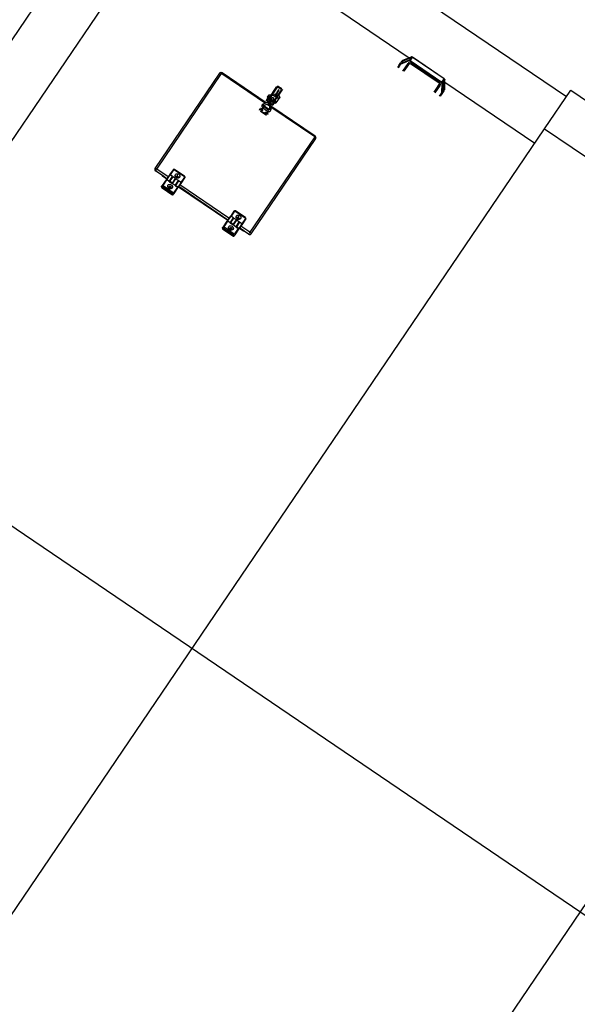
# Model space of a CAD drawing. Header units: metres. Extents: x 7482748 to 7484637, y 5684406 to 5687014.
# Tile 257 of 295: x 7484497.63 to 7484499.07, y 5686558.8 to 5686561.34. Entities that reach past the tile are written whole.
import ezdxf

# ---------------------------------------------------------------- set-up
doc = ezdxf.new("R2010")
doc.units = ezdxf.units.M
doc.header["$MEASUREMENT"] = 0
doc.layers.add('projektowane obiekty', color=5, linetype='Continuous', lineweight=35)

# ---------------------------------------------------------------- blocks, each defined once
blk = doc.blocks.new('zw$D414')
at = {"layer": 'projektowane obiekty', "lineweight": 30}
for p, q in [((0.87, 3.46), (2.1363, 3.46)), ((0.87, 0.02), (0.87, 3.46)), ((2.1363, 3.48), (3.3463, 3.48)), ((2.1363, 3.3598), (2.1363, 3.48)), ((2.1363, 3.3598), (2.43, 3.3598)), ((2.1363, 0.1202), (2.1363, 3.3598)), ((3.3463, 3.3598), (3.3463, 0.1202)), ((1.015, 3.315), (1.015, 0.165)), ((1.3705, 3.315), (1.7445, 3.315)), ((1.7477, 3.31), (1.7337, 3.289)), ((1.7338, 3.298), (1.7476, 3.3188)), ((1.7476, 3.3099), (1.7338, 3.289)), ((1.7477, 3.3198), (1.7341, 3.2995)), ((1.7476, 3.3197), (1.7341, 3.2994)), ((1.7341, 3.2887), (1.7476, 3.309)), ((1.7485, 3.3179), (1.7342, 3.2964)), ((1.7485, 3.3081), (1.7351, 3.288)), ((1.7476, 3.3188), (1.7476, 3.3197)), ((1.7476, 3.309), (1.7476, 3.3099)), ((1.7485, 3.3196), (1.7485, 3.3107)), ((1.8498, 3.3211), (1.7502, 3.3211)), ((1.7502, 3.321), (1.7502, 3.3211)), ((1.7502, 3.321), (1.7502, 3.3103)), ((1.8498, 3.321), (1.7502, 3.321)), ((1.7502, 3.3103), (1.7502, 3.3089)), ((1.7502, 3.3103), (1.8498, 3.3103)), ((1.8498, 3.3089), (1.7502, 3.3089)), ((1.7522, 3.3025), (1.7522, 3.2783)), ((1.7535, 3.2834), (1.7535, 3.3047)), ((1.7553, 3.3063), (1.8447, 3.3063)), ((1.7553, 3.3051), (1.8447, 3.3051)), ((1.8465, 3.3047), (1.8465, 3.2834)), ((1.8478, 3.2783), (1.8478, 3.3025)), ((1.8498, 3.321), (1.8498, 3.3211)), ((1.8498, 3.3103), (1.8498, 3.321)), ((1.8498, 3.3103), (1.8498, 3.3089)), ((1.8515, 3.3107), (1.8515, 3.3196)), ((1.8658, 3.2964), (1.8515, 3.3179)), ((1.8649, 3.288), (1.8515, 3.3081)), ((1.8659, 3.2995), (1.8523, 3.3198)), ((1.8663, 3.289), (1.8523, 3.31)), ((1.8524, 3.3197), (1.8524, 3.3188)), ((1.8659, 3.2994), (1.8524, 3.3197)), ((1.8524, 3.3188), (1.8662, 3.298)), ((1.8524, 3.3099), (1.8524, 3.309)), ((1.8662, 3.289), (1.8524, 3.3099)), ((1.8524, 3.309), (1.8659, 3.2887)), ((1.8555, 3.315), (2.1363, 3.315)), ((1.733, 3.2924), (1.733, 3.2834)), ((1.7341, 3.278), (1.7341, 3.2886)), ((1.7342, 3.2964), (1.7386, 3.2964)), ((1.7351, 3.288), (1.7351, 3.2776)), ((1.7502, 3.2776), (1.7502, 3.3018)), ((1.8498, 3.3018), (1.8498, 3.2776)), ((1.8614, 3.2964), (1.8658, 3.2964)), ((1.8649, 3.2776), (1.8649, 3.288)), ((1.8659, 3.2886), (1.8659, 3.278)), ((1.867, 3.2834), (1.867, 3.2924)), ((1.5037, 3.0559), (1.5037, 3.0619)), ((1.5037, 3.0559), (1.5057, 3.0559)), ((1.5037, 3.0287), (1.5037, 3.0559)), ((1.5057, 3.0559), (1.5057, 3.0619)), ((1.5057, 3.0287), (1.5057, 3.0559)), ((1.5067, 3.0649), (1.5169, 3.0649)), ((1.5067, 3.0629), (1.5169, 3.0629)), ((1.5067, 3.0622), (1.5067, 3.0629)), ((1.5169, 3.0622), (1.5067, 3.0622)), ((1.512, 3.0575), (1.512, 3.0481)), ((1.514, 3.0575), (1.512, 3.0575)), ((1.514, 3.0481), (1.514, 3.0575)), ((1.5169, 3.0629), (1.5169, 3.0622)), ((1.5179, 3.0619), (1.5179, 3.0559)), ((1.5179, 3.0559), (1.5199, 3.0559)), ((1.5179, 3.0559), (1.5179, 3.0287)), ((1.5199, 3.0559), (1.5199, 3.0619)), ((1.5199, 3.0287), (1.5199, 3.0559)), ((1.4985, 3.0332), (1.5035, 3.0367)), ((1.4985, 3.026), (1.4985, 3.0332)), ((1.5006, 3.026), (1.4985, 3.026)), ((1.4985, 3.0245), (1.4985, 3.026)), ((1.4985, 3.0245), (1.5007, 3.0245)), ((1.5015, 3.0304), (1.5015, 3.022)), ((1.5035, 3.0304), (1.5015, 3.0304)), ((1.5035, 3.0367), (1.5037, 3.0367)), ((1.5035, 3.022), (1.5035, 3.0304)), ((1.5037, 3.0274), (1.5035, 3.0274)), ((1.5035, 3.0234), (1.5037, 3.0234)), ((1.5037, 3.0209), (1.5037, 3.0287)), ((1.5037, 3.0287), (1.5057, 3.0287)), ((1.5179, 3.0374), (1.5057, 3.0374)), ((1.5057, 3.0294), (1.5093, 3.0294)), ((1.5057, 3.0209), (1.5057, 3.0287)), ((1.5058, 3.0274), (1.5057, 3.0274)), ((1.5057, 3.0234), (1.5058, 3.0234)), ((1.5058, 3.0225), (1.5058, 3.0283)), ((1.5058, 3.0283), (1.5058, 3.0283)), ((1.5059, 3.0283), (1.5058, 3.0283)), ((1.5059, 3.0283), (1.5059, 3.0249)), ((1.5059, 3.0249), (1.5059, 3.0225)), ((1.5068, 3.0234), (1.5068, 3.0274)), ((1.5093, 3.0408), (1.5093, 3.0374)), ((1.5093, 3.0305), (1.5093, 3.0241)), ((1.5113, 3.0425), (1.5111, 3.0425)), ((1.512, 3.0425), (1.512, 3.0481)), ((1.512, 3.0481), (1.514, 3.0481)), ((1.5125, 3.0425), (1.5123, 3.0425)), ((1.514, 3.0416), (1.514, 3.0481)), ((1.514, 3.0468), (1.5179, 3.0468)), ((1.5143, 3.0374), (1.5143, 3.0408)), ((1.5143, 3.0241), (1.5143, 3.0305)), ((1.5143, 3.0294), (1.5179, 3.0294)), ((1.5168, 3.0274), (1.5168, 3.0234)), ((1.5178, 3.0283), (1.5177, 3.0283)), ((1.5177, 3.0275), (1.5177, 3.0283)), ((1.5177, 3.0225), (1.5177, 3.0275)), ((1.5178, 3.0283), (1.5178, 3.0234)), ((1.5179, 3.0274), (1.5178, 3.0274)), ((1.5178, 3.0234), (1.5178, 3.0225)), ((1.5178, 3.0234), (1.5179, 3.0234)), ((1.5179, 3.0287), (1.5179, 3.0209)), ((1.5179, 3.0287), (1.5199, 3.0287)), ((1.5199, 3.0468), (1.52, 3.0468)), ((1.5199, 3.0209), (1.5199, 3.0287)), ((1.52, 3.0274), (1.5199, 3.0274)), ((1.5199, 3.0234), (1.52, 3.0234)), ((1.52, 3.0468), (1.525, 3.0433)), ((1.52, 3.0304), (1.52, 3.022)), ((1.522, 3.0304), (1.52, 3.0304)), ((1.522, 3.022), (1.522, 3.0304)), ((1.5228, 3.0245), (1.525, 3.0245)), ((1.525, 3.026), (1.5229, 3.026)), ((1.525, 3.0433), (1.525, 3.026)), ((1.525, 3.0245), (1.525, 3.026)), ((1.3617, 3.0078), (1.3617, 2.7102)), ((1.3663, 2.7119), (1.3663, 3.0099)), ((1.5044, 3.0116), (1.3667, 3.0116)), ((1.3667, 3.0102), (1.5034, 3.0102)), ((1.5066, 3.0147), (1.4992, 3.0043)), ((1.5015, 3.0173), (1.5015, 3.022)), ((1.5015, 3.022), (1.5035, 3.022)), ((1.5024, 3.0019), (1.5099, 3.0124)), ((1.5035, 3.0177), (1.5035, 3.022)), ((1.5035, 3.0159), (1.508, 3.0159)), ((1.5037, 3.0209), (1.5057, 3.0209)), ((1.504, 3.0173), (1.504, 3.0209)), ((1.508, 3.0173), (1.504, 3.0173)), ((1.5042, 3.0026), (1.5192, 3.0026)), ((1.5042, 3.0026), (1.5042, 3.0006)), ((1.5042, 3.0006), (1.5192, 3.0006)), ((1.5042, 3.0001), (1.5042, 3.0006)), ((1.5193, 3.0002), (1.5043, 3.0002)), ((1.5043, 3.0002), (1.5043, 2.9966)), ((1.5058, 3.0225), (1.5059, 3.0225)), ((1.508, 3.0179), (1.508, 3.0169)), ((1.508, 3.0169), (1.508, 3.0151)), ((1.5083, 3.0102), (1.5152, 3.0102)), ((1.509, 3.0187), (1.5088, 3.0187)), ((1.5088, 3.0162), (1.5088, 3.0187)), ((1.5091, 3.0229), (1.509, 3.0227)), ((1.509, 3.0185), (1.509, 3.02)), ((1.5105, 3.02), (1.509, 3.02)), ((1.509, 3.0185), (1.509, 3.0177)), ((1.5105, 3.0185), (1.509, 3.0185)), ((1.5108, 3.0116), (1.5093, 3.0116)), ((1.5105, 3.02), (1.5105, 3.0185)), ((1.5105, 3.0177), (1.5105, 3.0185)), ((1.5108, 3.018), (1.5105, 3.018)), ((1.5105, 3.0163), (1.5105, 3.0177)), ((1.5105, 3.0136), (1.5105, 3.015)), ((1.5105, 3.015), (1.5108, 3.015)), ((1.5108, 3.0217), (1.5108, 3.0162)), ((1.5108, 3.0162), (1.5108, 3.0115)), ((1.5128, 3.0162), (1.5128, 3.0217)), ((1.513, 3.018), (1.5128, 3.018)), ((1.5128, 3.0115), (1.5128, 3.0162)), ((1.5128, 3.015), (1.513, 3.015)), ((1.5142, 3.0116), (1.5128, 3.0116)), ((1.513, 3.02), (1.513, 3.0185)), ((1.5145, 3.02), (1.513, 3.02)), ((1.513, 3.0177), (1.513, 3.0185)), ((1.513, 3.0185), (1.5145, 3.0185)), ((1.513, 3.0163), (1.513, 3.0177)), ((1.513, 3.0136), (1.513, 3.015)), ((1.5136, 3.0124), (1.5211, 3.0019)), ((1.5145, 3.0227), (1.5145, 3.0229)), ((1.5145, 3.0185), (1.5145, 3.02)), ((1.5145, 3.0185), (1.5145, 3.0177)), ((1.5155, 3.0181), (1.5155, 3.0169)), ((1.5195, 3.0173), (1.5155, 3.0173)), ((1.5155, 3.0169), (1.5155, 3.0149)), ((1.5155, 3.0159), (1.52, 3.0159)), ((1.5244, 3.0043), (1.5169, 3.0147)), ((1.5177, 3.0225), (1.5178, 3.0225)), ((1.5179, 3.0209), (1.5199, 3.0209)), ((1.6568, 3.0116), (1.5191, 3.0116)), ((1.5192, 3.0026), (1.5192, 3.0006)), ((1.5192, 3.0006), (1.5192, 3.0002)), ((1.5193, 3.0002), (1.5193, 2.9962)), ((1.5195, 3.0209), (1.5195, 3.0173)), ((1.52, 3.0177), (1.52, 3.022)), ((1.52, 3.022), (1.522, 3.022)), ((1.5201, 3.0102), (1.6567, 3.0102)), ((1.522, 3.0173), (1.522, 3.022)), ((1.6571, 3.0099), (1.6571, 2.7119)), ((1.6617, 2.7102), (1.6617, 3.0078)), ((1.4997, 2.9898), (1.4997, 2.9883)), ((1.5009, 2.9919), (1.5042, 2.9947)), ((1.5042, 2.9947), (1.5042, 2.9962)), ((1.5043, 2.9966), (1.5043, 2.9962)), ((1.5043, 2.9962), (1.5193, 2.9962)), ((1.5189, 2.9864), (1.5046, 2.9864)), ((1.5046, 2.9849), (1.5046, 2.9864)), ((1.5189, 2.9849), (1.5046, 2.9849)), ((1.5189, 2.9849), (1.5189, 2.9864)), ((1.5192, 2.9962), (1.5192, 2.9947)), ((1.5192, 2.9947), (1.5226, 2.9919)), ((1.5237, 2.9883), (1.5237, 2.9898)), ((1.4022, 2.7337), (1.4022, 2.7179)), ((1.4109, 2.7184), (1.4032, 2.7184)), ((1.4032, 2.7032), (1.4032, 2.7184)), ((1.4042, 2.7193), (1.4042, 2.7348)), ((1.4042, 2.7184), (1.4042, 2.7193)), ((1.4362, 2.7366), (1.4052, 2.7366)), ((1.4052, 2.7357), (1.4052, 2.7366)), ((1.4052, 2.7357), (1.4362, 2.7357)), ((1.4109, 2.7032), (1.4109, 2.7184)), ((1.4115, 2.7184), (1.4115, 2.7042)), ((1.4202, 2.7184), (1.4115, 2.7184)), ((1.4202, 2.7042), (1.4202, 2.7184)), ((1.4207, 2.7184), (1.4207, 2.7032)), ((1.4294, 2.7184), (1.4207, 2.7184)), ((1.4294, 2.7032), (1.4294, 2.7184)), ((1.43, 2.7184), (1.43, 2.7042)), ((1.4377, 2.7184), (1.43, 2.7184)), ((1.4362, 2.7357), (1.4362, 2.7366)), ((1.4372, 2.7348), (1.4372, 2.7184)), ((1.4377, 2.7184), (1.4377, 2.7041)), ((1.4392, 2.7165), (1.4392, 2.7337)), ((1.5922, 2.7337), (1.5922, 2.7174)), ((1.6009, 2.7184), (1.5932, 2.7184)), ((1.5932, 2.7032), (1.5932, 2.7184)), ((1.5942, 2.7193), (1.5942, 2.7348)), ((1.5942, 2.7184), (1.5942, 2.7193)), ((1.6262, 2.7366), (1.5952, 2.7366)), ((1.5952, 2.7357), (1.5952, 2.7366)), ((1.5952, 2.7357), (1.6262, 2.7357)), ((1.6009, 2.7032), (1.6009, 2.7184)), ((1.6015, 2.7184), (1.6015, 2.7042)), ((1.6102, 2.7184), (1.6015, 2.7184)), ((1.6102, 2.7042), (1.6102, 2.7184)), ((1.6107, 2.7184), (1.6107, 2.7032)), ((1.6194, 2.7184), (1.6107, 2.7184)), ((1.6194, 2.7032), (1.6194, 2.7184)), ((1.62, 2.7184), (1.62, 2.7042)), ((1.6277, 2.7184), (1.62, 2.7184)), ((1.6262, 2.7357), (1.6262, 2.7366)), ((1.6272, 2.7348), (1.6272, 2.7184)), ((1.6277, 2.7184), (1.6277, 2.7041)), ((1.6292, 2.7165), (1.6292, 2.7337)), ((1.4017, 2.7115), (1.3667, 2.7115)), ((1.3866, 2.706), (1.3667, 2.706)), ((1.388, 2.706), (1.3866, 2.706)), ((1.4022, 2.706), (1.388, 2.706)), ((1.4022, 2.7049), (1.39, 2.7049)), ((1.4017, 2.7144), (1.4017, 2.7064)), ((1.4022, 2.7144), (1.4017, 2.7144)), ((1.4017, 2.7064), (1.4022, 2.7064)), ((1.4017, 2.7022), (1.4017, 2.6849)), ((1.4022, 2.7179), (1.4022, 2.7174)), ((1.4022, 2.7174), (1.4022, 2.7034)), ((1.4115, 2.7032), (1.4037, 2.7032)), ((1.4037, 2.686), (1.4037, 2.7032)), ((1.4109, 2.7176), (1.4115, 2.7176)), ((1.4115, 2.7144), (1.4109, 2.7144)), ((1.4109, 2.7064), (1.4115, 2.7064)), ((1.4115, 2.706), (1.4109, 2.706)), ((1.4115, 2.7049), (1.4109, 2.7049)), ((1.4115, 2.7029), (1.4115, 2.7042)), ((1.4202, 2.7042), (1.4115, 2.7042)), ((1.4115, 2.7029), (1.4202, 2.7029)), ((1.4202, 2.7176), (1.4207, 2.7176)), ((1.4207, 2.7144), (1.4202, 2.7144)), ((1.4202, 2.7064), (1.4207, 2.7064)), ((1.4207, 2.706), (1.4202, 2.706)), ((1.4207, 2.7049), (1.4202, 2.7049)), ((1.4202, 2.7029), (1.4202, 2.7042)), ((1.43, 2.7032), (1.4202, 2.7032)), ((1.4294, 2.7176), (1.43, 2.7176)), ((1.43, 2.7144), (1.4294, 2.7144)), ((1.4294, 2.7064), (1.43, 2.7064)), ((1.43, 2.706), (1.4294, 2.706)), ((1.43, 2.7049), (1.4294, 2.7049)), ((1.43, 2.7029), (1.43, 2.7042)), ((1.4367, 2.7042), (1.43, 2.7042)), ((1.43, 2.7029), (1.4367, 2.7029)), ((1.4367, 2.7029), (1.4367, 2.686)), ((1.4387, 2.7049), (1.4387, 2.7174)), ((1.5917, 2.7115), (1.4387, 2.7115)), ((1.5922, 2.706), (1.4387, 2.706)), ((1.4387, 2.7049), (1.4387, 2.7019)), ((1.5922, 2.7049), (1.4387, 2.7049)), ((1.4387, 2.6849), (1.4387, 2.7019)), ((1.4392, 2.7165), (1.4392, 2.7138)), ((1.5917, 2.7144), (1.5917, 2.7064)), ((1.5922, 2.7144), (1.5917, 2.7144)), ((1.5917, 2.7064), (1.5922, 2.7064)), ((1.5917, 2.7022), (1.5917, 2.6849)), ((1.5922, 2.7174), (1.5922, 2.7034)), ((1.6015, 2.7032), (1.5937, 2.7032)), ((1.5937, 2.686), (1.5937, 2.7032)), ((1.6009, 2.7176), (1.6015, 2.7176)), ((1.6015, 2.7144), (1.6009, 2.7144)), ((1.6009, 2.7064), (1.6015, 2.7064)), ((1.6015, 2.706), (1.6009, 2.706)), ((1.6015, 2.7049), (1.6009, 2.7049)), ((1.6015, 2.7029), (1.6015, 2.7042)), ((1.6102, 2.7042), (1.6015, 2.7042)), ((1.6015, 2.7029), (1.6102, 2.7029)), ((1.6102, 2.7176), (1.6107, 2.7176)), ((1.6107, 2.7144), (1.6102, 2.7144)), ((1.6102, 2.7064), (1.6107, 2.7064)), ((1.6107, 2.706), (1.6102, 2.706)), ((1.6107, 2.7049), (1.6102, 2.7049)), ((1.6102, 2.7029), (1.6102, 2.7042)), ((1.62, 2.7032), (1.6102, 2.7032)), ((1.6194, 2.7176), (1.62, 2.7176)), ((1.62, 2.7144), (1.6194, 2.7144)), ((1.6194, 2.7064), (1.62, 2.7064)), ((1.62, 2.706), (1.6194, 2.706)), ((1.62, 2.7049), (1.6194, 2.7049)), ((1.62, 2.7029), (1.62, 2.7042)), ((1.6267, 2.7042), (1.62, 2.7042)), ((1.62, 2.7029), (1.6267, 2.7029)), ((1.6267, 2.7029), (1.6267, 2.686)), ((1.6287, 2.7049), (1.6287, 2.7174)), ((1.6567, 2.7115), (1.6287, 2.7115)), ((1.642, 2.706), (1.6287, 2.706)), ((1.6287, 2.7049), (1.6287, 2.7019)), ((1.64, 2.7049), (1.6287, 2.7049)), ((1.6287, 2.6849), (1.6287, 2.7019)), ((1.6292, 2.7165), (1.6292, 2.7138)), ((1.6434, 2.706), (1.642, 2.706)), ((1.6567, 2.706), (1.6434, 2.706)), ((1.4017, 2.6849), (1.4017, 2.6822)), ((1.4357, 2.6851), (1.4047, 2.6851)), ((1.4047, 2.6851), (1.4047, 2.6824)), ((1.4047, 2.6824), (1.4357, 2.6824)), ((1.4047, 2.6797), (1.4047, 2.6824)), ((1.4357, 2.6797), (1.4047, 2.6797)), ((1.4047, 2.6797), (1.4047, 2.6795)), ((1.4047, 2.6795), (1.4357, 2.6795)), ((1.4357, 2.6851), (1.4357, 2.6824)), ((1.4357, 2.6824), (1.4357, 2.6797)), ((1.4357, 2.6797), (1.4357, 2.6795)), ((1.4387, 2.6822), (1.4387, 2.6849)), ((1.5917, 2.6849), (1.5917, 2.6822)), ((1.5947, 2.6851), (1.5947, 2.6824)), ((1.6257, 2.6851), (1.5947, 2.6851)), ((1.5947, 2.6824), (1.6257, 2.6824)), ((1.5947, 2.6797), (1.5947, 2.6824)), ((1.6257, 2.6797), (1.5947, 2.6797)), ((1.5947, 2.6797), (1.5947, 2.6795)), ((1.5947, 2.6795), (1.6257, 2.6795)), ((1.6257, 2.6851), (1.6257, 2.6824)), ((1.6257, 2.6824), (1.6257, 2.6797)), ((1.6257, 2.6797), (1.6257, 2.6795)), ((1.6287, 2.6822), (1.6287, 2.6849)), ((0.5382, 1.74), (10.9588, 1.74))]:
    blk.add_line(p, q, dxfattribs=at)
for points in [[(1.7502, 3.3211), (1.7491, 3.3209), (1.7481, 3.3203), (1.7477, 3.3198)], [(1.7485, 3.3108), (1.7478, 3.3101), (1.7477, 3.31)], [(1.7522, 3.3025), (1.7519, 3.3022), (1.7515, 3.302), (1.7509, 3.3018), (1.7502, 3.3018)], [(1.7553, 3.3054), (1.7541, 3.3051), (1.7531, 3.3044), (1.7527, 3.304), (1.7524, 3.3035), (1.7522, 3.303), (1.7522, 3.3025)], [(1.7553, 3.3054), (1.7553, 3.3052), (1.7553, 3.3052), (1.7553, 3.3056), (1.7553, 3.3063)], [(1.8447, 3.3054), (1.8447, 3.3052), (1.8447, 3.3052), (1.8447, 3.3056), (1.8447, 3.3063)], [(1.8478, 3.3025), (1.8478, 3.303), (1.8476, 3.3035), (1.8473, 3.304), (1.8469, 3.3044), (1.8459, 3.3051), (1.8447, 3.3054)], [(1.8478, 3.3025), (1.8481, 3.3022), (1.8485, 3.302), (1.8491, 3.3018), (1.8498, 3.3018)], [(1.8523, 3.3198), (1.8516, 3.3206), (1.8506, 3.321), (1.8498, 3.3211)], [(1.8523, 3.31), (1.8516, 3.3107), (1.8515, 3.3108)], [(1.7336, 3.2965), (1.7337, 3.2973), (1.7337, 3.2976), (1.7337, 3.2979), (1.7338, 3.298)], [(1.7337, 3.289), (1.7337, 3.2889), (1.7336, 3.2886), (1.7336, 3.2883)], [(1.7338, 3.289), (1.7337, 3.2891), (1.7337, 3.289)], [(1.8662, 3.298), (1.8663, 3.2978), (1.8663, 3.2975), (1.8664, 3.2968), (1.8664, 3.2965)], [(1.8663, 3.289), (1.8663, 3.2891), (1.8662, 3.289)], [(1.8664, 3.2883), (1.8663, 3.2889), (1.8663, 3.289), (1.8663, 3.289)], [(1.509, 3.0227), (1.5092, 3.023), (1.5095, 3.0232), (1.5101, 3.0231), (1.5103, 3.023)], [(1.5093, 3.0241), (1.5091, 3.0228)], [(1.5093, 3.0305), (1.5093, 3.0308), (1.5095, 3.0312), (1.51, 3.032)], [(1.51, 3.032), (1.51, 3.032), (1.5108, 3.0326), (1.5113, 3.0328), (1.5115, 3.0328)], [(1.5103, 3.023), (1.5107, 3.0224), (1.5108, 3.0217)], [(1.5115, 3.0328), (1.5118, 3.0328), (1.5123, 3.0328), (1.5127, 3.0326), (1.5135, 3.032), (1.5135, 3.032)], [(1.5128, 3.0217), (1.5129, 3.0225), (1.5133, 3.023)], [(1.5133, 3.023), (1.5138, 3.0232), (1.5143, 3.023), (1.5144, 3.023)], [(1.5135, 3.032), (1.5141, 3.0312), (1.5142, 3.0308), (1.5143, 3.0305)], [(1.5145, 3.0229), (1.5143, 3.0241)], [(1.5144, 3.023), (1.5145, 3.0227)], [(1.3663, 3.0099), (1.3649, 3.0098), (1.3636, 3.0093), (1.3625, 3.0086), (1.3617, 3.0078)], [(1.3625, 3.0096), (1.3618, 3.0085), (1.3617, 3.0078)], [(1.366, 3.0115), (1.3657, 3.0115), (1.3645, 3.0111), (1.3634, 3.0105), (1.3625, 3.0096)], [(1.3667, 3.0116), (1.366, 3.0115)], [(1.3667, 3.0102), (1.3667, 3.0111), (1.3667, 3.0115), (1.3667, 3.0116)], [(1.4992, 3.0043), (1.4984, 3.0026), (1.4984, 3.0006), (1.4991, 2.9988), (1.5004, 2.9974), (1.5023, 2.9965), (1.5043, 2.9962)], [(1.5043, 3.0002), (1.5036, 3.0003), (1.503, 3.0005), (1.5026, 3.0008), (1.5023, 3.0012), (1.5023, 3.0015), (1.5024, 3.0019)], [(1.5099, 3.0131), (1.5097, 3.0136), (1.5093, 3.0141), (1.5087, 3.0145), (1.5086, 3.0146)], [(1.5088, 3.0162), (1.5097, 3.0159), (1.5103, 3.0159)], [(1.5098, 3.02), (1.5097, 3.0202), (1.5093, 3.0211), (1.509, 3.022), (1.509, 3.0226), (1.509, 3.0227)], [(1.5103, 3.0118), (1.5097, 3.0119), (1.5095, 3.0119)], [(1.5099, 3.0131), (1.5101, 3.0143), (1.5102, 3.0151), (1.5103, 3.0159)], [(1.5099, 3.0124), (1.5099, 3.0125)], [(1.5103, 3.0118), (1.5102, 3.0121), (1.51, 3.0123), (1.5099, 3.0125)], [(1.5106, 3.018), (1.5106, 3.0181), (1.5105, 3.0183)], [(1.5105, 3.015), (1.5105, 3.015), (1.5105, 3.0151), (1.5105, 3.0154), (1.5105, 3.0158), (1.5105, 3.0163), (1.5105, 3.0163)], [(1.513, 3.0183), (1.5129, 3.018)], [(1.513, 3.0163), (1.513, 3.0159), (1.513, 3.0154), (1.513, 3.0151), (1.513, 3.015), (1.513, 3.015)], [(1.5147, 3.0162), (1.5137, 3.0159), (1.5132, 3.0159)], [(1.5136, 3.0131), (1.5134, 3.0143), (1.5133, 3.0151), (1.5132, 3.0159)], [(1.5132, 3.0118), (1.5133, 3.012), (1.5134, 3.0122), (1.5136, 3.0125)], [(1.5132, 3.0118), (1.5139, 3.0119), (1.514, 3.0119)], [(1.5136, 3.0131), (1.5139, 3.0136), (1.5143, 3.0141), (1.5148, 3.0145), (1.5149, 3.0146)], [(1.5136, 3.0124), (1.5136, 3.0125)], [(1.5145, 3.0227), (1.5146, 3.0226), (1.5146, 3.022), (1.5143, 3.0213), (1.514, 3.0205), (1.5137, 3.02)], [(1.5193, 2.9962), (1.5214, 2.9965), (1.5234, 2.9976), (1.5246, 2.9991), (1.5252, 3.0009), (1.5251, 3.0028), (1.5244, 3.0043)], [(1.5211, 3.0019), (1.5213, 3.0016), (1.5212, 3.0012), (1.5209, 3.0008), (1.5205, 3.0005), (1.5198, 3.0003), (1.5193, 3.0002)], [(1.661, 3.0096), (1.66, 3.0105), (1.6589, 3.0111), (1.6578, 3.0115), (1.6567, 3.0116)], [(1.6567, 3.0102), (1.6567, 3.0111), (1.6567, 3.0115), (1.6567, 3.0116)], [(1.6617, 3.0078), (1.661, 3.0086), (1.6599, 3.0093), (1.6586, 3.0098), (1.6571, 3.0099)], [(1.6617, 3.0078), (1.6614, 3.0089), (1.6609, 3.0097)], [(1.4052, 2.7366), (1.4042, 2.7364), (1.4032, 2.7359), (1.4026, 2.7351), (1.4022, 2.7342), (1.4022, 2.7337)], [(1.4392, 2.7337), (1.439, 2.7347), (1.4385, 2.7356), (1.4377, 2.7362), (1.4367, 2.7366), (1.4362, 2.7366)], [(1.5952, 2.7366), (1.5942, 2.7364), (1.5932, 2.7359), (1.5926, 2.7351), (1.5922, 2.7342), (1.5922, 2.7337)], [(1.6292, 2.7337), (1.629, 2.7347), (1.6285, 2.7356), (1.6277, 2.7362), (1.6267, 2.7366), (1.6262, 2.7366)], [(1.3663, 2.7119), (1.3649, 2.7117), (1.3636, 2.7114), (1.3625, 2.7109), (1.3617, 2.7102)], [(1.3617, 2.7102), (1.362, 2.7088), (1.3628, 2.7076), (1.3641, 2.7066), (1.3656, 2.7061), (1.3667, 2.706)], [(1.3667, 2.706), (1.3667, 2.7073), (1.3667, 2.7088), (1.3667, 2.7102), (1.3667, 2.7115)], [(1.39, 2.7049), (1.3881, 2.7052), (1.3866, 2.706)], [(1.4377, 2.7041), (1.4367, 2.7042)], [(1.4367, 2.7042), (1.4367, 2.7039), (1.4367, 2.7036), (1.4367, 2.7032), (1.4367, 2.7029)], [(1.4367, 2.7029), (1.4375, 2.7028), (1.4381, 2.7025), (1.4384, 2.7023), (1.4386, 2.7022), (1.4387, 2.702), (1.4387, 2.7019)], [(1.4387, 2.7049), (1.4386, 2.7046), (1.4384, 2.7043), (1.4381, 2.7041), (1.4377, 2.7041)], [(1.6277, 2.7041), (1.6267, 2.7042)], [(1.6267, 2.7042), (1.6267, 2.7039), (1.6267, 2.7036), (1.6267, 2.7032), (1.6267, 2.7029)], [(1.6267, 2.7029), (1.6275, 2.7028), (1.6281, 2.7025), (1.6284, 2.7023), (1.6286, 2.7022), (1.6287, 2.702), (1.6287, 2.7019)], [(1.6287, 2.7049), (1.6286, 2.7046), (1.6284, 2.7043), (1.6281, 2.7041), (1.6277, 2.7041)], [(1.6434, 2.706), (1.6419, 2.7052), (1.64, 2.7049)], [(1.6567, 2.706), (1.6567, 2.7073), (1.6567, 2.7088), (1.6567, 2.7102), (1.6567, 2.7115)], [(1.6567, 2.706), (1.6584, 2.7062), (1.6598, 2.7069), (1.6609, 2.708), (1.6616, 2.7092), (1.6617, 2.7102)], [(1.6617, 2.7102), (1.661, 2.7109), (1.6599, 2.7114), (1.6586, 2.7117), (1.6571, 2.7119)], [(1.4017, 2.6822), (1.4019, 2.6813), (1.4024, 2.6805), (1.4033, 2.6798), (1.4043, 2.6795), (1.4047, 2.6795)], [(1.4357, 2.6795), (1.4368, 2.6797), (1.4378, 2.6803), (1.4384, 2.681), (1.4385, 2.6812)], [(1.4385, 2.6812), (1.4387, 2.6819), (1.4387, 2.6822)], [(1.5917, 2.6822), (1.5919, 2.6813), (1.5924, 2.6805), (1.5933, 2.6798), (1.5943, 2.6795), (1.5947, 2.6795)], [(1.6257, 2.6795), (1.6268, 2.6797), (1.6278, 2.6803), (1.6284, 2.681), (1.6285, 2.6812)], [(1.6285, 2.6812), (1.6287, 2.6819), (1.6287, 2.6822)]]:
    blk.add_lwpolyline(points, dxfattribs=at)
for centre, radius, start, end in [((1.5042, 3.0254), 0.00363, 138.7399, 221.2601), ((1.5059, 3.0274), 0.0009, 0, 90), ((1.5059, 3.0234), 0.0009, 270, 0), ((1.5177, 3.0274), 0.0009, 90, 180), ((1.5177, 3.0234), 0.0009, 180, 270), ((1.5193, 3.0254), 0.00363, 316.3972, 43.6028), ((1.5088, 3.0179), 0.00081, 90, 180), ((1.5088, 3.0151), 0.00081, 180, 195.9805), ((1.5121, 3.0132), 0.006, 55.7318, 66.6466), ((1.4032, 2.7174), 0.001, 90, 180), ((1.4377, 2.7174), 0.001, 0, 90), ((1.5932, 2.7174), 0.001, 90, 180), ((1.6277, 2.7174), 0.001, 0, 90), ((1.4032, 2.7034), 0.001, 180, 207.5087), ((1.5932, 2.7034), 0.001, 180, 207.5087)]:
    blk.add_arc(centre, radius, start, end, dxfattribs=at)
for centre, major_axis, ratio, start_param, end_param in [((1.7502, 3.3183), (0.003, 0), 0.894238, 1.570796, 2.604006), ((1.7485, 3.3193), (0.000832, -0.000555), 0.384458, 3.140914, 3.392498), ((1.7502, 3.3174), (-0.003, 0), 0.894238, 5.316539, 5.745599), ((1.7485, 3.3184), (0.000832, -0.000555), 0.384458, 3.3925, 4.963293), ((1.7502, 3.3085), (0.003, 0), 0.894238, 2.174946, 2.604006), ((1.7502, 3.3076), (-0.003, 0), 0.894238, 4.712389, 5.745599), ((1.7485, 3.3094), (-0.000832, 0.000555), 0.384458, 6.282762, 6.534084), ((1.7485, 3.3085), (-0.000832, 0.000555), 0.384458, 0.250905, 1.821701), ((1.7502, 3.3071), (0.002, 0), 0.894238, 1.570796, 2.604006), ((1.7035, 3.3076), (0.05, 0), 0.447593, 6.051964, 6.185373), ((1.8965, 3.3076), (0.05, 0), 0.447593, 3.257849, 3.372814), ((1.8498, 3.3183), (0.003, 0), 0.894238, 0.537587, 1.570796), ((1.8498, 3.3076), (-0.003, 0), 0.894238, 3.679179, 4.712389), ((1.8498, 3.3071), (0.002, 0), 0.894238, 0.537586, 1.570796), ((1.8498, 3.3174), (-0.003, 0), 0.894238, 3.679179, 4.108239), ((1.8515, 3.3184), (-0.000832, -0.000555), 0.384458, 1.319891, 2.890692), ((1.8498, 3.3085), (0.003, 0), 0.894238, 0.537586, 0.966647), ((1.8515, 3.3085), (0.000832, 0.000555), 0.384458, 4.461485, 6.032285), ((1.8515, 3.3193), (-0.000832, -0.000555), 0.384458, 2.890692, 3.142491), ((1.8515, 3.3094), (0.000832, 0.000555), 0.384458, 6.032283, 6.283937), ((1.8, 3.2924), (0.067, 0), 0.447593, 3.00513, 3.141593), ((1.8, 3.2924), (0.067, 0), 0.447593, 3.141593, 3.278056), ((1.7342, 3.2969), (-0.00116, 0), 0.384458, 1.087181, 1.570796), ((1.8, 3.3929), (0.0656, 0.1045), 0.131983, 2.754136, 2.784399), ((1.8, 3.3929), (0.0656, 0.1045), 0.131983, 3.084026, 3.114289), ((1.7341, 3.2977), (-0.00006, -0.00184), 0.093487, 3.358984, 3.543061), ((1.7341, 3.287), (-0.00003, 0.00171), 0.104342, 5.995405, 6.179492), ((1.7351, 3.2884), (-0.000992, 0.0003), 0.416528, 0.308289, 1.696245), ((1.7415, 3.2924), (-0.00675, 0), 0.447593, 5.330642, 6.283185), ((1.7415, 3.2924), (-0.00675, 0), 0.447593, 0, 0.37258), ((1.8585, 3.2924), (-0.00675, 0), 0.447593, 3.141593, 4.094136), ((1.8585, 3.2924), (-0.00675, 0), 0.447593, 2.769013, 3.141593), ((1.8649, 3.2884), (-0.000992, -0.0003), 0.416528, 1.445344, 2.833301), ((1.8658, 3.2969), (0.00116, 0), 0.384458, 4.712389, 5.196004), ((1.8, 3.3929), (-0.0656, 0.1045), 0.131983, 3.498786, 3.529049), ((1.8, 3.3929), (-0.0656, 0.1045), 0.131983, 3.168897, 3.199159), ((1.8659, 3.287), (0.00003, 0.00171), 0.104342, 0.103693, 0.287776), ((1.8, 3.2924), (0.067, 0), 0.447593, 0, 0.136463), ((1.8, 3.2924), (0.067, 0), 0.447593, 6.146722, 6.283185), ((1.5067, 3.0619), (0.003, 0), 0.984868, 1.570796, 3.141593), ((1.5067, 3.0619), (-0.001, 0), 0.984868, 4.712389, 6.283185), ((1.5067, 3.0612), (0.001, 0), 0.984868, 1.570796, 3.141593), ((1.5169, 3.0619), (0.003, 0), 0.984868, 0, 1.570796), ((1.5169, 3.0619), (-0.001, 0), 0.984868, 3.141593, 4.712389), ((1.5169, 3.0612), (0.001, 0), 0.984868, 0, 1.570796), ((1.5048, 3.0323), (0.004, 0), 0.693349, 1.862412, 3.860129), ((1.5048, 3.0313), (-0.0026, 0), 0.693349, 5.170559, 6.283185), ((1.5048, 3.0308), (-0.0026, 0), 0.693349, 5.170559, 6.162976), ((1.5048, 3.0313), (-0.0026, 0), 0.693349, 0, 0.47026), ((1.5048, 3.0323), (0.004, 0), 0.693349, 4.368129, 4.436489), ((1.5048, 3.0313), (-0.0026, 0), 0.693349, 1.024846, 1.112627), ((1.5117, 3.0246), (0.004, 0), 0.693349, 2.230016, 3.681865), ((1.5117, 3.0246), (0.004, 0), 0.693349, 3.681865, 3.962904), ((1.5118, 3.0224), (0.00276, 0), 0.691786, 0.3358, 2.888619), ((1.5117, 3.0236), (-0.0026, 0), 0.693349, 5.941848, 6.283185), ((1.5118, 3.0408), (-0.0025, 0), 0.691786, 5.003183, 6.283185), ((1.5118, 3.0241), (0.0025, 0), 0.691786, 0.008471, 3.141593), ((1.5118, 3.021), (0.00324, 0), 0.691786, 1.089883, 2.05171), ((1.5118, 3.0408), (-0.0025, 0), 0.691786, 4.421595, 5.003183), ((1.5118, 3.0413), (0.0018, 0), 0.691786, 1.280002, 1.86159), ((1.5118, 3.0408), (-0.0025, 0), 0.691786, 3.141593, 4.421595), ((1.5117, 3.0246), (0.004, 0), 0.693349, 5.674452, 7.162733), ((1.5186, 3.0399), (0.004, 0), 0.693349, 1.759413, 4.300863), ((1.5117, 3.0246), (0.004, 0), 0.693349, 5.462669, 5.674452), ((1.5118, 3.0224), (0.00276, 0), 0.691786, 0.226711, 0.3358), ((1.5186, 3.0389), (-0.0026, 0), 0.693349, 5.005009, 6.283185), ((1.5186, 3.0385), (-0.0026, 0), 0.693349, 5.005009, 6.162976), ((1.5186, 3.0389), (-0.0026, 0), 0.693349, 0, 1.016729), ((1.5186, 3.0399), (0.004, 0), 0.693349, 5.030213, 7.536158), ((1.5186, 3.0389), (-0.0026, 0), 0.693349, 3.141593, 4.210857), ((1.5186, 3.0385), (-0.0026, 0), 0.693349, 3.261802, 4.210857), ((1.5186, 3.0389), (-0.0026, 0), 0.693349, 2.072328, 3.141593), ((1.3667, 3.0099), (-0.000412, -0.000008), 0.735809, 4.686596, 6.269869), ((1.5008, 3.0031), (0.00163, -0.00116), 0.50565, 0.345197, 3.141736), ((1.5035, 3.0173), (-0.002, 0), 0.720602, 0, 1.570796), ((1.5008, 3.0031), (0.00163, -0.00116), 0.50565, 0, 0.036281), ((1.5008, 3.0031), (0.00163, -0.00116), 0.50565, 0.036281, 0.345197), ((1.504, 3.0177), (0.0005, 0), 0.720602, 3.141593, 4.712389), ((1.5083, 3.0136), (0.00163, -0.00116), 0.50565, 1.721489, 3.141595), ((1.4996, 3.0177), (0.00942, 0), 0.811844, 6.081031, 6.283185), ((1.5118, 3.0224), (0.00276, 0), 0.691786, 2.888619, 2.914882), ((1.5083, 3.0136), (0.00163, -0.00116), 0.50565, 0.061486, 0.628914), ((1.4996, 3.0177), (-0.0109, 0), 0.811844, 2.936324, 3.141593), ((1.4996, 3.0136), (0.0109, 0), 0.811844, 6.077917, 6.283185), ((1.5118, 3.0193), (0.0035, 0), 0.691786, 1.281045, 1.860548), ((1.5118, 3.0139), (0.0035, 0), 0.691786, 1.281045, 1.860548), ((1.5118, 3.0139), (0.0035, 0), 0.691786, 4.422637, 5.002141), ((1.5239, 3.0177), (0.0109, 0), 0.811844, 3.141593, 3.346887), ((1.5239, 3.0136), (-0.0109, 0), 0.811844, 0, 0.205269), ((1.5153, 3.0136), (-0.00163, -0.00116), 0.50565, 5.654271, 6.221703), ((1.5239, 3.0177), (-0.00942, 0), 0.811844, 0, 0.202154), ((1.5153, 3.0136), (-0.00163, -0.00116), 0.50565, 3.141591, 4.561699), ((1.5195, 3.0177), (0.0005, 0), 0.720602, 4.712389, 6.283185), ((1.52, 3.0173), (-0.002, 0), 0.720602, 1.570796, 3.141593), ((1.5227, 3.0031), (-0.00163, -0.00116), 0.50565, 3.140804, 6.28304), ((1.6567, 3.0099), (-0.000412, 0.000008), 0.735809, 3.154912, 4.738187), ((1.5046, 2.9898), (0.00487, 0), 0.693349, 2.443461, 3.141593), ((1.5046, 2.9898), (0.00487, 0), 0.693349, 3.141593, 4.712389), ((1.5046, 2.9883), (0.00487, 0), 0.693349, 3.141593, 4.712389), ((1.5046, 2.9898), (0.00315, 0), 0.693349, 0, 4.436489), ((1.5046, 2.9889), (-0.002, 0), 0.693349, 3.141593, 6.283185), ((1.5046, 2.9889), (-0.002, 0), 0.693349, 0, 1.222639), ((1.5046, 2.9883), (-0.002, 0), 0.693349, 3.364281, 6.060497), ((1.5046, 2.9898), (0.00315, 0), 0.693349, 4.436489, 4.988289), ((1.5046, 2.9889), (-0.002, 0), 0.693349, 1.918954, 3.141593), ((1.5046, 2.9898), (0.00315, 0), 0.693349, 4.988289, 6.283185), ((1.5189, 2.9898), (0.00315, 0), 0.693349, 0, 4.436489), ((1.5189, 2.9889), (-0.002, 0), 0.693349, 3.141593, 6.283185), ((1.5189, 2.9883), (-0.002, 0), 0.693349, 3.364281, 6.060497), ((1.5189, 2.9889), (-0.002, 0), 0.693349, 0, 1.222633), ((1.5189, 2.9898), (0.00315, 0), 0.693349, 4.436489, 4.988289), ((1.5189, 2.9898), (0.00487, 0), 0.693349, 4.712389, 6.283185), ((1.5189, 2.9883), (0.00487, 0), 0.693349, 4.712389, 6.283185), ((1.5189, 2.9889), (-0.002, 0), 0.693349, 1.91896, 3.141593), ((1.5189, 2.9898), (0.00315, 0), 0.693349, 4.988289, 6.283185), ((1.5189, 2.9898), (0.00487, 0), 0.693349, 0, 0.698132), ((1.4042, 2.7337), (0.002, 0), 0.538802, 1.570796, 3.141593), ((1.4052, 2.7348), (0.001, 0), 0.842433, 1.570796, 3.141593), ((1.4207, 2.7255), (-0.00325, 0), 0.842433, 4.712389, 6.283185), ((1.4207, 2.7255), (-0.00325, 0), 0.842433, 0, 3.141593), ((1.4207, 2.7229), (-0.00325, 0), 0.842433, 4.712389, 5.796856), ((1.4207, 2.7255), (-0.00325, 0), 0.842433, 3.141593, 4.712389), ((1.4207, 2.7229), (-0.00325, 0), 0.842433, 3.627922, 4.712389), ((1.4362, 2.7348), (0.001, 0), 0.842433, 0, 1.570796), ((1.4372, 2.7337), (-0.002, 0), 0.538802, 3.141593, 4.712389), ((1.5942, 2.7337), (0.002, 0), 0.538802, 1.570796, 3.141593), ((1.5952, 2.7348), (0.001, 0), 0.842433, 1.570796, 3.141593), ((1.6107, 2.7255), (-0.00325, 0), 0.842433, 4.712389, 6.283185), ((1.6107, 2.7255), (-0.00325, 0), 0.842433, 0, 3.141593), ((1.6107, 2.7229), (-0.00325, 0), 0.842433, 4.712389, 5.796856), ((1.6107, 2.7255), (-0.00325, 0), 0.842433, 3.141593, 4.712389), ((1.6107, 2.7229), (-0.00325, 0), 0.842433, 3.627922, 4.712389), ((1.6262, 2.7348), (0.001, 0), 0.842433, 0, 1.570796), ((1.6272, 2.7337), (-0.002, 0), 0.538802, 3.141593, 4.712389), ((1.3667, 2.7119), (-0.000412, 0.000021), 0.892603, 0.045654, 1.62892), ((1.4037, 2.7022), (0.002, 0), 0.538802, 1.570796, 3.141593), ((1.4202, 2.6918), (-0.00325, 0), 0.842433, 3.141593, 6.283185), ((1.4372, 2.7165), (-0.002, 0), 0.538802, 3.141593, 3.864327), ((1.4382, 2.7138), (-0.001, 0), 0.538802, 2.094395, 3.141593), ((1.5937, 2.7022), (0.002, 0), 0.538802, 1.570796, 3.141593), ((1.6102, 2.6918), (-0.00325, 0), 0.842433, 3.141593, 6.283185), ((1.6272, 2.7165), (-0.002, 0), 0.538802, 3.141593, 3.864327), ((1.6282, 2.7138), (-0.001, 0), 0.538802, 2.094394, 3.141593), ((1.6567, 2.7119), (-0.000412, -0.000021), 0.892603, 1.512669, 3.095948), ((1.4037, 2.6849), (0.002, 0), 0.538802, 1.570796, 3.141593), ((1.4047, 2.6849), (-0.003, 0), 0.842433, 0, 1.570796), ((1.4047, 2.6822), (0.003, 0), 0.842433, 3.141593, 4.712389), ((1.4047, 2.686), (0.001, 0), 0.842433, 3.141593, 4.712389), ((1.4202, 2.6918), (-0.00325, 0), 0.842433, 0, 1.570796), ((1.4202, 2.6892), (-0.00325, 0), 0.842433, 3.627922, 5.796856), ((1.4202, 2.6918), (-0.00325, 0), 0.842433, 1.570796, 3.141593), ((1.4357, 2.686), (0.001, 0), 0.842433, 4.712389, 6.283185), ((1.4357, 2.6849), (-0.003, 0), 0.842433, 1.570796, 3.141593), ((1.4357, 2.6822), (0.003, 0), 0.842433, 4.712389, 5.881017), ((1.4367, 2.6849), (-0.002, 0), 0.538802, 3.141593, 4.712389), ((1.4357, 2.6822), (0.003, 0), 0.842433, 5.881017, 6.283185), ((1.5937, 2.6849), (0.002, 0), 0.538802, 1.570796, 3.141593), ((1.5947, 2.6849), (-0.003, 0), 0.842433, 0, 1.570796), ((1.5947, 2.6822), (0.003, 0), 0.842433, 3.141593, 4.712389), ((1.5947, 2.686), (0.001, 0), 0.842433, 3.141593, 4.712389), ((1.6102, 2.6918), (-0.00325, 0), 0.842433, 0, 1.570796), ((1.6102, 2.6892), (-0.00325, 0), 0.842433, 3.627922, 5.796856), ((1.6102, 2.6918), (-0.00325, 0), 0.842433, 1.570796, 3.141593), ((1.6257, 2.686), (0.001, 0), 0.842433, 4.712389, 6.283185), ((1.6257, 2.6849), (-0.003, 0), 0.842433, 1.570796, 3.141593), ((1.6257, 2.6822), (0.003, 0), 0.842433, 4.712389, 5.881017), ((1.6267, 2.6849), (-0.002, 0), 0.538802, 3.141593, 4.712389), ((1.6257, 2.6822), (0.003, 0), 0.842433, 5.881017, 6.283185)]:
    blk.add_ellipse(centre, major_axis=major_axis, ratio=ratio, start_param=start_param, end_param=end_param, dxfattribs=at)
for centre in [(1.4207, 2.7272), (1.6107, 2.7272), (1.4202, 2.6935), (1.6102, 2.6935)]:
    blk.add_ellipse(centre, major_axis=(0.0065, 0), ratio=0.842433, dxfattribs=at)
for points, knots in [([(1.7502, 3.3018), (1.7502, 3.3028), (1.7512, 3.3052), (1.7538, 3.3063), (1.7553, 3.3063)], [0, 0, 0, 0, 3.224642, 7.524165, 7.524165, 7.524165, 7.524165]), ([(1.8447, 3.3063), (1.8458, 3.3063), (1.8477, 3.3057), (1.8491, 3.3042), (1.8494, 3.3034), (1.8495, 3.3032)], [0, 0, 0, 0, 3.270819, 5.451365, 6.102828, 6.102828, 6.102828, 6.102828]), ([(1.5086, 3.0146), (1.5086, 3.0148), (1.5087, 3.0151), (1.5088, 3.0156), (1.5088, 3.0159), (1.5088, 3.0162)], [0, 0, 0, 0, 0.809697, 0.809697, 1.623313, 1.623313, 1.623313, 1.623313]), ([(1.5149, 3.0146), (1.5149, 3.0148), (1.5148, 3.0151), (1.5148, 3.0156), (1.5147, 3.0159), (1.5147, 3.0162)], [0, 0, 0, 0, 0.809702, 0.809702, 1.623251, 1.623251, 1.623251, 1.623251])]:
    blk.add_open_spline(points, degree=3, knots=knots, dxfattribs=at)
blk.add_open_spline([(1.8495, 3.3032), (1.8497, 3.3027), (1.8498, 3.3023), (1.8498, 3.3018)], degree=3, dxfattribs=at)

msp = doc.modelspace()

# ---------------------------------------------------------------- block references
at = {"linetype": 'Continuous', "rotation": 325.8417172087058}
msp.add_blockref('zw$D414', (7484495.32933, 5686559.47893), dxfattribs=at)

doc.saveas('drawing.dxf')
